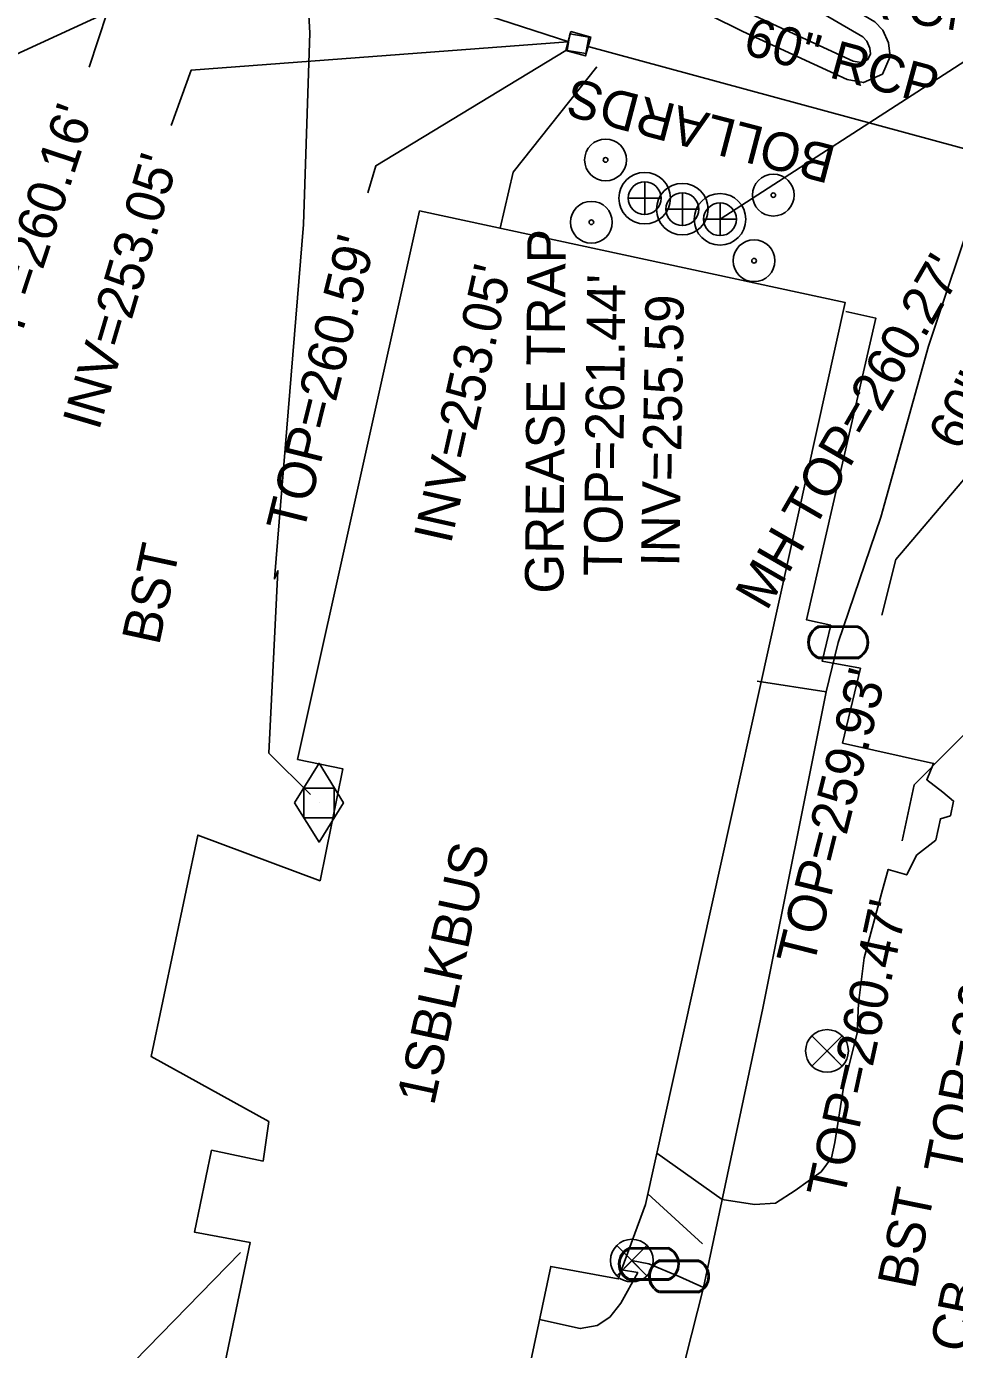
# Model space of a CAD drawing. Extents: x 2100323 to 2109811, y 740376 to 749755.
# Drawn here: x 2105761.6 to 2105858.5, y 743031.4 to 743169.5 of the extents above; entities that cross this region are included whole.
import ezdxf

# ---------------------------------------------------------------- set-up
doc = ezdxf.new("R2010")
doc.units = 0
for name, color, linetype in [('Exist Building', 7, 'Continuous'), ('Exist Building Text', 7, 'Continuous'), ('Exist Other Culture Located Object CELL', 7, 'Continuous'), ('Exist Roads Change in Surface', 7, 'Continuous'), ('Exist Roads Curbs', 7, 'Continuous'), ('Exist Roads EOP Other', 7, 'Continuous'), ('Exist Roads EOP Other Text', 7, 'Continuous'), ('Exist Roads Soil Text', 7, 'Continuous'), ('Exist Structure Minor Catch Basin Text', 7, 'Continuous'), ('Exist Structure Minor Catch Basin Top Elevation', 7, 'Continuous'), ('Exist Structure Minor Drop Inlet', 7, 'Continuous'), ('Exist Structure Minor Drop Inlet Leader', 7, 'Continuous'), ('Exist Structure Minor Drop Inlet Top Elevation', 7, 'Continuous'), ('Exist Structure Minor Pipes RCP 12 Inch Invert', 7, 'Continuous'), ('Exist Structure Minor Pipes RCP 54 Inch', 7, 'Continuous'), ('Exist Structure Minor Pipes RCP 54 Inch Invert', 7, 'Continuous'), ('Exist Structure Minor Pipes RCP 54 Inch Leader', 7, 'Continuous'), ('Exist Structure Minor Pipes RCP 60 Inch', 7, 'Continuous'), ('Exist Structure Minor Pipes RCP 60 Inch Invert', 7, 'Continuous'), ('Exist Structure Minor Pipes RCP 60 Inch Leader', 7, 'Continuous'), ('Exist Structure Minor Pipes RCP 60 Inch Text', 7, 'Continuous'), ('Exist Structure Minor Storm Sewer Manhole Text', 7, 'Continuous'), ('Exist Utilities Gas Meter CELL', 7, 'Continuous'), ('Exist Utilities Gas UG Line SUE LOS B', 7, 'Continuous'), ('Exist Utilities Power UG Cable SUE LOS B', 7, 'Continuous'), ('Exist Utilities Sanitary Sewer Manhole CELL', 7, 'Continuous'), ('Exist Utilities Sanitary Sewer Manhole Text', 7, 'Continuous'), ('Exist Utilities Sanitary Sewer UG Line', 7, 'Continuous'), ('Exist Utilities Sanitary Sewer UG Line Invert Elevation', 7, 'Continuous'), ('Exist Utilities Water Meter CELL', 7, 'Continuous'), ('Exist Utilities Water UG Line SUE LOS B', 7, 'Continuous'), ('Exist Utilities Water Valve CELL', 7, 'Continuous')]:
    doc.layers.add(name, color=color, linetype=linetype)

msp = doc.modelspace()

# ---------------------------------------------------------------- linework, layer by layer
at = {"layer": 'Exist Building'}
msp.add_lwpolyline([(2105789.93, 743092.99), (2105802.66, 743150.25), (2105847.05, 743140.67), (2105826.21, 743046.56), (2105823.37, 743038.8), (2105816.34, 743040.1), (2105805.53, 742989.01), (2105775.17, 742995.62), (2105784.99, 743042.59), (2105779.19, 743043.66), (2105780.96, 743052.22), (2105786.33, 743051.09), (2105786.93, 743055.21), (2105774.67, 743061.99), (2105779.52, 743085.1), (2105792.28, 743080.35), (2105794.64, 743092.03)], close=True, dxfattribs=at)
at = {"layer": 'Exist Other Culture Located Object CELL'}
for centre, radius in [((2105822.05, 743155.56), 2.18), ((2105822.05, 743155.56), 0.24), ((2105839.55, 743151.89), 2.18), ((2105839.55, 743151.89), 0.24), ((2105820.57, 743149.06), 2.18), ((2105820.57, 743149.06), 0.24), ((2105837.54, 743145.04), 2.18), ((2105837.54, 743145.04), 0.24)]:
    msp.add_circle(centre, radius, dxfattribs=at)
at = {"layer": 'Exist Roads Change in Surface'}
msp.add_lwpolyline([(2105834.23, 743047.08), (2105837.59, 743046.56), (2105839.78, 743046.69), (2105841.83, 743048.02), (2105844.53, 743049.97), (2105845.63, 743051.41), (2105845.98, 743053.01), (2105846.88, 743058.76), (2105848.28, 743064.43), (2105848.45, 743067.55), (2105849.02, 743072.3), (2105850.93, 743079.38), (2105851.53, 743081.52), (2105853.47, 743080.95), (2105854.5, 743083), (2105856.49, 743084.58), (2105856.98, 743086.81), (2105858.03, 743087.12), (2105858.36, 743088.65), (2105857.24, 743089.58), (2105855.56, 743090.88), (2105856.27, 743092.58), (2105846.78, 743094.69)], dxfattribs=at)
at = {"layer": 'Exist Roads Curbs'}
for points in [[(2105778.41, 743200.19), (2105802.71, 743187.9), (2105837.23, 743170.79), (2105847.88, 743165.88), (2105848.7, 743165.72), (2105849.42, 743166.04), (2105849.7, 743166.65), (2105849.62, 743167.24), (2105849.3, 743167.97), (2105848.88, 743168.4), (2105837.11, 743175.3), (2105816.93, 743187.29), (2105781.16, 743207.44)], [(2105815.16, 743034.54), (2105819.41, 743033.61), (2105821.18, 743033.93), (2105822.49, 743034.81), (2105823.65, 743036.27), (2105825.41, 743039.46), (2105823.71, 743039.73)]]:
    msp.add_lwpolyline(points, dxfattribs=at)
at = {"layer": 'Exist Roads EOP Other'}
for points in [[(2105777.51, 743198.41), (2105801.82, 743186.11), (2105836.36, 743168.98), (2105847.26, 743163.97), (2105848.94, 743163.64), (2105850.93, 743164.52), (2105851.75, 743166.34), (2105851.57, 743167.79), (2105850.98, 743169.1), (2105850.13, 743169.99), (2105838.13, 743177.03), (2105817.93, 743189.02), (2105782.14, 743209.18)], [(2105846.78, 743094.69), (2105848.64, 743102.51), (2105844.64, 743103.26), (2105845.54, 743107), (2105843.01, 743107.58), (2105850.25, 743139.04), (2105847.1, 743139.74)], [(2105834.23, 743047.08), (2105827.4, 743051.93)], [(2105826.46, 743047.68), (2105832.17, 743042.45)]]:
    msp.add_lwpolyline(points, dxfattribs=at)
at = {"layer": 'Exist Structure Minor Catch Basin Top Elevation'}
msp.add_lwpolyline([(2105888.65, 743125.11), (2105854.25, 743090.36), (2105852.98, 743084.49)], dxfattribs=at)
at = {"layer": 'Exist Structure Minor Drop Inlet'}
for points in [[(2105818.43, 743168.95), (2105820.5, 743168.38), (2105819.95, 743166.42), (2105817.89, 743166.99)], [(2105818.03, 743166.98), (2105818.31, 743168.71), (2105820.29, 743168.39), (2105820.01, 743166.66)]]:
    msp.add_lwpolyline(points, close=True, dxfattribs=at)
at = {"layer": 'Exist Structure Minor Drop Inlet Leader'}
msp.add_lwpolyline([(2105757.87, 743165.34), (2105770.06, 743170.94), (2105768.19, 743165.23)], dxfattribs=at)
at = {"layer": 'Exist Structure Minor Drop Inlet Top Elevation'}
for points in [[(2105817.89, 743166.99), (2105798.1, 743154.95), (2105797.26, 743152.14)], [(2105879.89, 743146.32), (2105852.34, 743113.87), (2105850.88, 743108.05)]]:
    msp.add_lwpolyline(points, dxfattribs=at)
at = {"layer": 'Exist Structure Minor Pipes RCP 54 Inch'}
msp.add_line((2105707.5, 743203.8), (2105818.22, 743167.9), dxfattribs=at)
at = {"layer": 'Exist Structure Minor Pipes RCP 54 Inch Leader'}
msp.add_lwpolyline([(2105818.13, 743167.87), (2105778.84, 743164.93), (2105776.74, 743159.14)], dxfattribs=at)
at = {"layer": 'Exist Structure Minor Pipes RCP 60 Inch'}
msp.add_line((2105820.09, 743167.45), (2105888.94, 743148.73), dxfattribs=at)
at = {"layer": 'Exist Structure Minor Pipes RCP 60 Inch Leader'}
msp.add_lwpolyline([(2105821.14, 743165.26), (2105812.41, 743154.3), (2105811.04, 743148.44)], dxfattribs=at)
at = {"layer": 'Exist Utilities Gas Meter CELL'}
msp.add_line((2105792.16, 743088.48), (2105792.16, 743088.48), dxfattribs=at)
for points in [[(2105789.62, 743088.48), (2105792.16, 743092.6), (2105794.7, 743088.48), (2105792.16, 743084.37), (2105789.62, 743088.48)], [(2105790.59, 743090.02), (2105793.74, 743090.02), (2105793.74, 743086.91), (2105790.59, 743086.91), (2105790.59, 743090.02)]]:
    msp.add_lwpolyline(points, dxfattribs=at)
at = {"layer": 'Exist Utilities Gas UG Line SUE LOS B'}
msp.add_lwpolyline([(2105791.26, 743089.34), (2105786.92, 743093.66), (2105787.87, 743112.69), (2105787.51, 743111.84), (2105790.56, 743148.81), (2105791.22, 743168.81), (2105790.21, 743186.6), (2105788.36, 743197.89), (2105785.12, 743209.4), (2105781.3, 743224.97), (2105772.71, 743242.1), (2105765.5, 743254.96), (2105755.26, 743267.66), (2105747.24, 743277.54), (2105735.93, 743286.52), (2105722.25, 743299.68), (2105701.77, 743320.11)], dxfattribs=at)
at = {"layer": 'Exist Utilities Power UG Cable SUE LOS B'}
msp.add_lwpolyline([(2105744.63, 743004.68), (2105752.63, 743010.6), (2105763.96, 743019.63), (2105772.88, 743030.18), (2105783.96, 743041.54)], dxfattribs=at)
at = {"layer": 'Exist Utilities Sanitary Sewer Manhole CELL'}
for points in [[(2105826.13, 743153.28), (2105826.13, 743149.85), (2105826.13, 743151.57), (2105827.84, 743151.57), (2105824.41, 743151.57)], [(2105830.06, 743152.13), (2105830.06, 743148.7), (2105830.06, 743150.42), (2105831.77, 743150.42), (2105828.35, 743150.42)], [(2105833.99, 743151.08), (2105833.99, 743147.66), (2105833.99, 743149.37), (2105835.7, 743149.37), (2105832.28, 743149.37)]]:
    msp.add_lwpolyline(points, dxfattribs=at)
for centre, radius in [((2105826.13, 743151.57), 2.69), ((2105826.13, 743151.57), 1.71), ((2105830.06, 743150.42), 2.69), ((2105830.06, 743150.42), 1.71), ((2105833.99, 743149.37), 2.69), ((2105833.99, 743149.37), 1.71)]:
    msp.add_circle(centre, radius, dxfattribs=at)
at = {"layer": 'Exist Utilities Sanitary Sewer UG Line'}
msp.add_lwpolyline([(2105833.99, 743149.37), (2105907.32, 743196.8)], dxfattribs=at)
at = {"layer": 'Exist Utilities Water Meter CELL'}
for p, q in [((2105846.32, 743105.22), (2105846.32, 743105.22)), ((2105826.58, 743040.35), (2105826.58, 743040.35)), ((2105829.72, 743039.06), (2105829.72, 743039.06))]:
    msp.add_line(p, q, dxfattribs=at)
for points in [[(2105844.28, 743106.92), (2105848.35, 743106.92)], [(2105844.28, 743106.79), (2105848.35, 743106.79)], [(2105848.35, 743103.66), (2105844.25, 743103.66)], [(2105848.35, 743103.52), (2105844.25, 743103.52)], [(2105824.54, 743042.05), (2105828.61, 743042.05)], [(2105824.54, 743041.92), (2105828.61, 743041.92)], [(2105827.68, 743040.76), (2105831.76, 743040.76)], [(2105827.68, 743040.62), (2105831.76, 743040.62)], [(2105828.61, 743038.79), (2105824.51, 743038.79)], [(2105828.61, 743038.65), (2105824.51, 743038.65)], [(2105831.76, 743037.5), (2105827.66, 743037.5)], [(2105831.76, 743037.36), (2105827.66, 743037.36)]]:
    msp.add_lwpolyline(points, dxfattribs=at)
for centre, radius, start, end in [((2105845.01, 743105.22), 1.86, 113.178, 245.9794), ((2105845.02, 743105.22), 1.73, 115.3009, 243.7824), ((2105847.61, 743105.22), 1.86, 293.6483, 66.3084), ((2105847.62, 743105.22), 1.73, 295.1272, 64.8728), ((2105825.27, 743040.35), 1.86, 113.178, 245.9794), ((2105825.28, 743040.35), 1.73, 115.3009, 243.7824), ((2105827.87, 743040.35), 1.86, 293.6483, 66.3084), ((2105827.88, 743040.35), 1.73, 295.1272, 64.8728), ((2105828.41, 743039.06), 1.86, 113.178, 245.9794), ((2105828.42, 743039.06), 1.73, 115.3009, 243.7824), ((2105831.01, 743039.06), 1.86, 293.6483, 66.3084), ((2105831.02, 743039.06), 1.73, 295.1272, 64.8728)]:
    msp.add_arc(centre, radius, start, end, dxfattribs=at)
at = {"layer": 'Exist Utilities Water UG Line SUE LOS B'}
msp.add_line((2105837.85, 743101.16), (2105845.05, 743100.05), dxfattribs=at)
for points in [[(2105846.32, 743105.22), (2105850.76, 743118.28), (2105855.75, 743136.14), (2105860.82, 743151.34), (2105865.06, 743168.37), (2105868.39, 743182.74), (2105878.3, 743214.61), (2105881.54, 743225.07), (2105890.25, 743256.49), (2105903.31, 743306.9), (2105911.01, 743338), (2105918.14, 743372.81), (2105926.9, 743398.91), (2105930.19, 743413.08), (2105931.7, 743419.46), (2105937.1, 743442.2)], [(2105811.07, 742961.56), (2105813.44, 742973.43), (2105823.42, 743003.04), (2105832.27, 743037.9), (2105838.44, 743067.04), (2105845.05, 743100.05), (2105846.32, 743105.22)], [(2105824.77, 743040.73), (2105826.58, 743040.35), (2105829.72, 743039.06), (2105832.27, 743037.9)]]:
    msp.add_lwpolyline(points, dxfattribs=at)
at = {"layer": 'Exist Utilities Water Valve CELL'}
for points in [[(2105846.73, 743064.16), (2105843.58, 743061.01), (2105845.15, 743062.58), (2105846.73, 743061.01), (2105843.58, 743064.16)], [(2105826.37, 743042.28), (2105823.22, 743039.13), (2105824.8, 743040.7), (2105826.37, 743039.13), (2105823.22, 743042.28)]]:
    msp.add_lwpolyline(points, dxfattribs=at)
for centre in [(2105845.15, 743062.58), (2105824.8, 743040.7)]:
    msp.add_circle(centre, 2.23, dxfattribs=at)

# ---------------------------------------------------------------- texts
at = {"layer": 'Exist Building Text'}
for s, rotation, p in [('BOLLARDS', 165.3612, (2105846.29, 743156.93)), ('1SBLKBUS', 77.8136, (2105804.15, 743056.78))]:
    msp.add_text(s, height=4, rotation=rotation, dxfattribs=at).set_placement(p)
at = {"layer": 'Exist Roads EOP Other Text'}
msp.add_text('BST', height=4, rotation=78.5167, dxfattribs=at).set_placement((2105854.3, 743037.6))
at = {"layer": 'Exist Roads Soil Text'}
msp.add_text('BST', height=4, rotation=77.8136, dxfattribs=at).set_placement((2105775.47, 743104.81))
at = {"layer": 'Exist Structure Minor Catch Basin Text'}
msp.add_text('CB', height=4, rotation=78.5764, dxfattribs=at).set_placement((2105859.78, 743030.95))
at = {"layer": 'Exist Structure Minor Catch Basin Top Elevation'}
for s, rotation, p in [("TOP=260.57'", 78.764, (2105859.16, 743049.52)), ("TOP=260.47'", 77.7832, (2105846.91, 743047.02))]:
    msp.add_text(s, height=4, rotation=rotation, dxfattribs=at).set_placement(p)
at = {"layer": 'Exist Structure Minor Drop Inlet Top Elevation'}
for s, rotation, p in [("TOP=260.16'", 71.8499, (2105758.93, 743130.57)), ("TOP=260.59'", 76.1338, (2105790.52, 743116.49)), ("TOP=259.93'", 75.9244, (2105843.73, 743071.29))]:
    msp.add_text(s, height=4, rotation=rotation, dxfattribs=at).set_placement(p)
at = {"layer": 'Exist Structure Minor Pipes RCP 12 Inch Invert'}
msp.add_text('DIR ONLY', height=4, rotation=351.0739, dxfattribs=at).set_placement((2105842.76, 743171.55))
at = {"layer": 'Exist Structure Minor Pipes RCP 54 Inch Invert'}
msp.add_text("INV=253.05'", height=4, rotation=73.5508, dxfattribs=at).set_placement((2105769.19, 743127.21))
at = {"layer": 'Exist Structure Minor Pipes RCP 60 Inch Invert'}
msp.add_text("INV=253.05'", height=4, rotation=77.4078, dxfattribs=at).set_placement((2105805.91, 743115.37))
at = {"layer": 'Exist Structure Minor Pipes RCP 60 Inch Text'}
for rotation, p in [(344.7943, (2105836.23, 743166.66)), (62.3518, (2105859.06, 743125.05))]:
    msp.add_text('60" RCP', height=4, rotation=rotation, dxfattribs=at).set_placement(p)
at = {"layer": 'Exist Structure Minor Storm Sewer Manhole Text'}
msp.add_text("MH TOP=260.27'", height=4, rotation=59.9786, dxfattribs=at).set_placement((2105838.86, 743108.39))
at = {"layer": 'Exist Utilities Sanitary Sewer Manhole Text'}
for s, rotation, p in [('GREASE TRAP', 89.6131, (2105817.64, 743110.29)), ("TOP=261.44'", 89.3017, (2105823.76, 743112.13))]:
    msp.add_text(s, height=4, rotation=rotation, dxfattribs=at).set_placement(p)
at = {"layer": 'Exist Utilities Sanitary Sewer UG Line Invert Elevation'}
msp.add_text('INV=255.59', height=4, rotation=89.0296, dxfattribs=at).set_placement((2105829.74, 743113.09))

doc.saveas('drawing.dxf')
